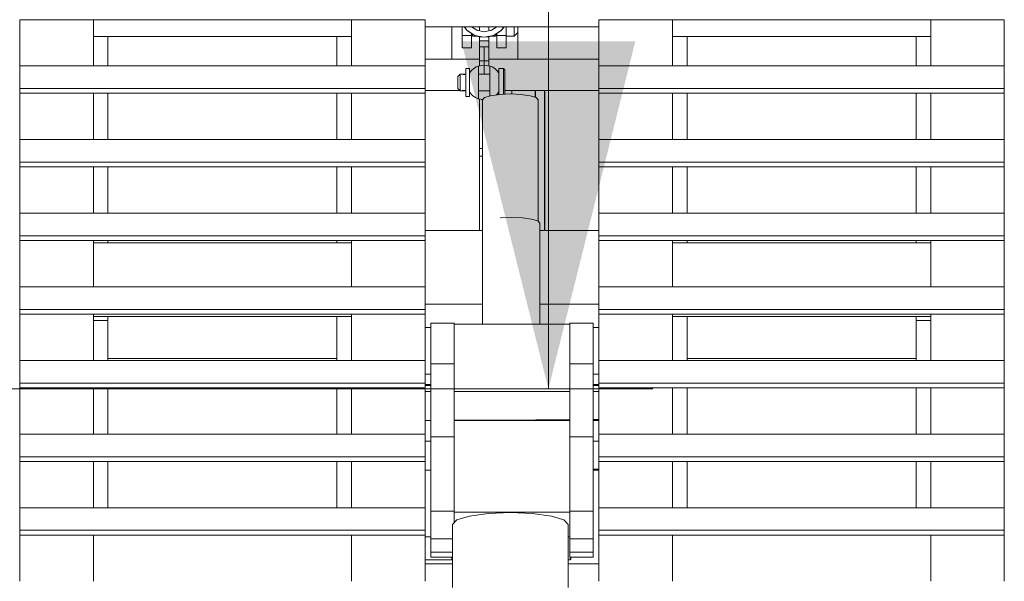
# Model space of a CAD drawing. Header units: millimetres. Extents: x 53746 to 116821, y -810352 to -765802.
# Tile 311 of 347: x 94638 to 95487, y -773228 to -772743. Entities that reach past the tile are written whole.
import ezdxf
from ezdxf.enums import TextEntityAlignment as Align

# ---------------------------------------------------------------- set-up
doc = ezdxf.new("R2010")
doc.units = ezdxf.units.MM
doc.header["$MEASUREMENT"] = 0
doc.linetypes.add('DGN Style 2', pattern=[1526.188139, 1017.458759, -508.72938])
doc.linetypes.add('DGN Style 4', pattern=[2290.351719, 1144.460571, -572.230286, 1.430576, -572.230286])
doc.layers.add('Main Cradle Rails', color=7, linetype='Continuous', lineweight=0)
doc.layers.add('Side Cradle Tower', color=7, linetype='Continuous', lineweight=0)
doc.styles.add('Style-ENGINEERING', font='ENGINEERING.shx')
doc.styles.add('Style-ENGINEERING_0', font='ENGINEERING.shx')
doc.dimstyles.new('MetricMM', dxfattribs={"dimtxt": 3, "dimasz": 3, "dimexe": 1.5, "dimexo": 1.5, "dimgap": 1.5, "dimtad": 1, "dimdec": 0, "dimzin": 7, "dimtxsty": 'Style-ENGINEERING_0', "dimcen": 0.09, "dimclrd": 1, "dimclre": 1, "dimclrt": 7, "dimadec": 0, "dimazin": 3, "dimtfac": 1, "dimtdec": 0, "dimtofl": 0, "dimtmove": 0, "dimatfit": 3, "dimfxl": 1, "dimtzin": 7, "dimlwd": -1, "dimlwe": 0, "dimarcsym": 0})

# ---------------------------------------------------------------- blocks, each defined once
blk = doc.blocks.new('*D63')
at = {"color": 1, "linetype": 'Continuous', "lineweight": 0, "transparency": 16777216}
for p, q in [((7993.36, 16815.24), (9900.68, 16815.24)), ((8729.77, 15014.86), (9900.68, 15014.86))]:
    blk.add_line(p, q, dxfattribs=at)
at = {"color": 1, "linetype": 'Continuous', "transparency": 16777216}
blk.add_line((9810.68, 16815.24), (9810.68, 15014.86), dxfattribs=at)
at = {"color": 1, "linetype": 'Continuous', "lineweight": 0, "transparency": 16777216, "extrusion": (0, 0, -1)}
blk.add_solid([(-9735.68, 16515.24), (-9810.68, 16815.24), (-9885.68, 16515.24)], dxfattribs=at)
at = {"color": 1, "linetype": 'Continuous', "lineweight": 0, "transparency": 16777216}
blk.add_solid([(9885.68, 15314.86), (9810.68, 15014.86), (9735.68, 15314.86)], dxfattribs=at)
at = {"layer": 'Defpoints', "color": 7, "linetype": 'Continuous', "lineweight": 0, "transparency": 16777216}
for p in [(7843.36, 16815.24), (9810.68, 15915.05), (8579.77, 15014.86), (9810.68, 15014.86)]:
    blk.add_point(p, dxfattribs=at)
at = {"color": 7, "linetype": 'Continuous', "lineweight": 0, "transparency": 16777216, "style": 'Style-ENGINEERING'}
blk.add_text('1 800', height=300, rotation=90, dxfattribs=at).set_placement((9510.68, 15328.09), align=Align.MIDDLE_LEFT)
blk = doc.blocks.new('*U57')
at = {"layer": 'Side Cradle Tower', "color": 7, "linetype": 'Continuous', "lineweight": 0}
for p, q in [((9354.77, 15333.46), (9354.77, 15293.7)), ((9354.77, 15333.46), (9533.51, 15333.46)), ((9418.27, 15293.7), (9418.27, 15333.46)), ((9533.51, 15333.46), (9704.36, 15333.46)), ((9640.8, 15293.7), (9640.8, 15333.46)), ((9854.24, 15327.42), (9704.3, 15327.42)), ((9727.3, 15299.3), (9727.3, 15327.42)), ((9745.3, 15326.88), (9745.3, 15327.42)), ((9751.3, 15323.9), (9751.3, 15327.42)), ((9759.3, 15323.9), (9759.3, 15327.42)), ((9765.3, 15327.42), (9765.3, 15326.88)), ((9774.3, 15327.42), (9774.3, 15326.87)), ((9774.3, 15325.16), (9774.3, 15326.87)), ((9784.3, 15327.42), (9784.3, 15327.28)), ((9854.24, 15327.42), (9854.24, 15333.46)), ((9854.24, 15333.46), (10203.83, 15333.46)), ((9854.24, 15299.3), (9854.24, 15327.42)), ((9917.8, 15293.7), (9917.8, 15333.46)), ((10140.33, 15293.7), (10140.33, 15333.46)), ((10203.83, 15333.46), (10203.83, 15293.7)), ((9533.51, 15319.09), (9418.27, 15319.09)), ((9430.82, 15293.7), (9430.82, 15319.09)), ((9640.8, 15319.09), (9533.51, 15319.09)), ((9628.24, 15293.7), (9628.24, 15319.09)), ((9736.3, 15309.3), (9736.3, 15319.84)), ((9736.3, 15319.84), (9744.3, 15319.84)), ((9741.03, 15323.89), (9747.26, 15319.9)), ((9744.3, 15319.84), (9744.3, 15321.8)), ((9744.3, 15319.84), (9744.3, 15309.3)), ((9755.3, 15318.3), (9747.26, 15319.9)), ((9747.26, 15319.9), (9751.3, 15318.69)), ((9749.1, 15324.34), (9755.3, 15323.1)), ((9749.1, 15324.34), (9749.1, 15324.34)), ((9749.1, 15324.34), (9749.1, 15324.34)), ((9751.3, 15315.07), (9751.3, 15318.69)), ((9755.3, 15318.3), (9751.3, 15318.69)), ((9759.3, 15315.07), (9759.3, 15318.69)), ((9761.5, 15324.34), (9761.5, 15324.34)), ((9761.5, 15324.34), (9761.5, 15324.34)), ((9766.3, 15319.84), (9766.3, 15321.8)), ((9766.3, 15319.84), (9766.3, 15309.3)), ((9766.3, 15319.84), (9774.3, 15319.84)), ((9774.3, 15325.16), (9774.3, 15324.23)), ((9774.3, 15322.02), (9774.3, 15320.83)), ((9774.3, 15320.52), (9774.3, 15320.83)), ((9774.3, 15320.52), (9774.3, 15319.84)), ((9774.3, 15309.3), (9774.3, 15319.84)), ((9784.3, 15322.3), (9784.3, 15299.3)), ((9917.8, 15319.09), (10140.33, 15319.09)), ((9930.3, 15319.09), (9930.3, 15293.7)), ((10127.77, 15319.09), (10127.77, 15293.7)), ((9418.27, 15315.9), (9418.27, 15315.9)), ((9640.8, 15315.9), (9640.8, 15315.9)), ((9736.3, 15309.3), (9744.3, 15309.3)), ((9751.3, 15315.07), (9759.3, 15315.07)), ((9751.3, 15310.07), (9751.3, 15310.45)), ((9751.3, 15310.07), (9759.3, 15310.07)), ((9759.3, 15310.07), (9759.3, 15310.45)), ((9759.3, 15308.58), (9759.3, 15310.07)), ((9774.3, 15309.3), (9766.3, 15309.3)), ((9917.8, 15315.9), (9917.8, 15315.9)), ((10140.33, 15315.9), (10140.33, 15315.9)), ((9751.3, 15297.95), (9751.3, 15304.33)), ((9354.77, 15293.7), (9533.51, 15293.7)), ((9533.51, 15293.7), (9704.36, 15293.7)), ((9704.3, 15299.3), (9727.3, 15299.3)), ((9751.3, 15299.3), (9727.3, 15299.3)), ((9751.3, 15293.62), (9751.3, 15297.95)), ((9751.3, 15297.95), (9759.3, 15297.95)), ((9784.3, 15299.3), (9759.3, 15299.3)), ((9759.3, 15293.62), (9759.3, 15297.95)), ((9784.3, 15299.3), (9854.24, 15299.3)), ((9854.24, 15293.7), (9854.24, 15299.3)), ((9854.24, 15293.7), (10203.83, 15293.7)), ((9743.52, 15288.51), (9742.6, 15287.97)), ((9768, 15287.97), (9767.09, 15288.5)), ((9354.77, 15269.92), (9354.77, 15274.15)), ((9354.77, 15274.15), (9533.51, 15274.15)), ((9354.77, 15269.92), (9354.77, 15230.16)), ((9354.77, 15269.92), (9533.51, 15269.92)), ((9418.27, 15230.16), (9418.27, 15269.92)), ((9533.51, 15274.15), (9704.36, 15274.15)), ((9533.51, 15269.92), (9704.36, 15269.92)), ((9628.24, 15230.16), (9628.24, 15269.92)), ((9640.8, 15230.16), (9640.8, 15269.92)), ((9704.36, 15269.92), (9704.36, 15274.15)), ((9734.35, 15272.3), (9704.36, 15272.3)), ((9742.6, 15270.64), (9743.55, 15270.09)), ((9742.6, 15270.63), (9743.56, 15270.08)), ((9767.16, 15270.15), (9768, 15270.63)), ((9767.17, 15270.16), (9768, 15270.64)), ((9854.24, 15272.3), (9773, 15272.3)), ((9799.34, 15272.3), (9799.34, 15266.46)), ((9799.45, 15272.3), (9799.45, 15266.43)), ((9807.29, 15272.3), (9807.29, 15151.47)), ((9807.57, 15272.3), (9807.69, 15151.47)), ((9854.24, 15269.92), (9854.24, 15274.15)), ((9854.24, 15274.15), (10203.83, 15274.15)), ((9854.24, 15241.95), (9854.24, 15269.92)), ((9854.24, 15269.92), (10203.83, 15269.92)), ((9917.8, 15230.16), (9917.8, 15269.92)), ((9930.3, 15269.92), (9930.3, 15230.16)), ((10140.33, 15230.16), (10140.33, 15269.92)), ((10203.83, 15269.92), (10203.83, 15274.15)), ((10203.83, 15269.92), (10203.83, 15230.16)), ((9751.29, 15151.47), (9751.29, 15264.99)), ((9752.82, 15264.73), (9753.87, 15264.13)), ((9752.83, 15264.73), (9753.87, 15264.13)), ((9418.27, 15244.13), (9418.27, 15244.13)), ((9640.8, 15244.13), (9640.8, 15244.13)), ((9854.24, 15230.16), (9854.24, 15241.95)), ((9917.8, 15244.13), (9917.8, 15244.13)), ((10140.33, 15244.13), (10140.33, 15244.13)), ((9354.77, 15230.16), (9533.51, 15230.16)), ((9533.51, 15230.16), (9704.36, 15230.16)), ((9854.24, 15230.16), (10203.83, 15230.16)), ((9753.87, 15222.2), (9751.3, 15222.2)), ((9354.77, 15206.37), (9354.77, 15210.61)), ((9354.77, 15210.61), (9533.51, 15210.61)), ((9533.51, 15210.61), (9704.36, 15210.61)), ((9704.36, 15206.37), (9704.36, 15210.61)), ((9854.24, 15206.37), (9854.24, 15210.61)), ((9854.24, 15210.61), (10203.83, 15210.61)), ((10203.83, 15206.37), (10203.83, 15210.61)), ((9354.77, 15206.37), (9354.77, 15166.61)), ((9354.77, 15206.37), (9533.51, 15206.37)), ((9418.27, 15166.61), (9418.27, 15206.37)), ((9533.51, 15206.37), (9704.36, 15206.37)), ((9628.24, 15166.61), (9628.24, 15206.37)), ((9640.8, 15166.61), (9640.8, 15206.37)), ((9854.24, 15166.61), (9854.24, 15206.37)), ((9854.24, 15206.37), (10203.83, 15206.37)), ((9917.8, 15166.61), (9917.8, 15206.37)), ((9930.3, 15206.37), (9930.3, 15166.61)), ((10140.33, 15166.61), (10140.33, 15206.37)), ((10203.83, 15206.37), (10203.83, 15166.61)), ((9354.77, 15166.61), (9533.51, 15166.61)), ((9533.51, 15166.61), (9704.36, 15166.61)), ((9854.24, 15166.61), (10203.83, 15166.61)), ((9769.32, 15162.43), (9769.32, 15162.43)), ((9753.87, 15151.47), (9704.36, 15151.47)), ((9854.24, 15151.47), (9803.27, 15151.47)), ((9354.77, 15142.83), (9354.77, 15147.07)), ((9354.77, 15147.07), (9533.51, 15147.07)), ((9354.77, 15142.83), (9354.77, 15103.07)), ((9354.77, 15142.83), (9533.51, 15142.83)), ((9418.27, 15103.07), (9418.27, 15142.83)), ((9533.51, 15140.92), (9418.27, 15140.92)), ((9430.82, 15142.83), (9430.82, 15140.92)), ((9533.51, 15147.07), (9704.36, 15147.07)), ((9533.51, 15142.83), (9704.36, 15142.83)), ((9640.8, 15140.92), (9533.51, 15140.92)), ((9628.24, 15140.92), (9628.24, 15142.83)), ((9640.8, 15103.07), (9640.8, 15142.83)), ((9704.36, 15142.83), (9704.36, 15147.07)), ((9854.24, 15142.83), (9854.24, 15147.07)), ((9854.24, 15147.07), (10203.83, 15147.07)), ((9854.24, 15103.07), (9854.24, 15142.83)), ((9854.24, 15142.83), (10203.83, 15142.83)), ((9917.8, 15103.07), (9917.8, 15142.83)), ((9917.8, 15140.92), (10140.33, 15140.92)), ((9930.3, 15142.83), (9930.3, 15140.92)), ((10127.77, 15142.83), (10127.77, 15140.92)), ((10140.33, 15103.07), (10140.33, 15142.83)), ((10203.83, 15142.83), (10203.83, 15147.07)), ((10203.83, 15142.83), (10203.83, 15103.07)), ((9354.77, 15103.07), (9533.51, 15103.07)), ((9533.51, 15103.07), (9704.36, 15103.07)), ((9854.24, 15103.07), (10203.83, 15103.07)), ((9753.87, 15087.97), (9704.36, 15087.97)), ((9854.24, 15087.97), (9803.27, 15087.97)), ((9354.77, 15079.28), (9354.77, 15083.52)), ((9354.77, 15083.52), (9533.51, 15083.52)), ((9533.51, 15083.52), (9704.36, 15083.52)), ((9704.36, 15079.28), (9704.36, 15083.52)), ((9854.24, 15079.28), (9854.24, 15083.52)), ((9854.24, 15083.52), (10203.83, 15083.52)), ((10203.83, 15079.28), (10203.83, 15083.52)), ((9354.77, 15079.28), (9354.77, 15039.52)), ((9354.77, 15079.28), (9533.51, 15079.28)), ((9418.27, 15039.52), (9418.27, 15079.28)), ((9533.51, 15077.42), (9418.27, 15077.42)), ((9418.27, 15073.92), (9430.82, 15073.92)), ((9430.82, 15077.42), (9430.82, 15073.92)), ((9430.82, 15041.13), (9430.82, 15073.92)), ((9533.51, 15079.28), (9704.36, 15079.28)), ((9640.8, 15077.42), (9533.51, 15077.42)), ((9628.24, 15077.42), (9628.24, 15041.13)), ((9640.8, 15039.52), (9640.8, 15079.28)), ((9709.3, 15071.71), (9729.3, 15071.71)), ((9849.24, 15071.71), (9829.24, 15071.71)), ((9854.24, 15079.28), (9854.24, 15077.48)), ((9854.24, 15079.28), (10203.83, 15079.28)), ((9854.24, 15077.48), (9854.24, 15067.76)), ((9917.8, 15039.52), (9917.8, 15079.28)), ((9917.8, 15077.42), (10140.33, 15077.42)), ((9930.3, 15041.13), (9930.3, 15077.42)), ((10127.77, 15077.42), (10127.77, 15073.92)), ((10127.77, 15073.92), (10140.33, 15073.92)), ((10127.77, 15073.92), (10127.77, 15041.13)), ((10140.33, 15039.52), (10140.33, 15079.28)), ((10203.83, 15079.28), (10203.83, 15039.52)), ((9354.77, 15068.92), (9354.77, 15056.88)), ((9704.3, 15067.76), (9709.3, 15067.76)), ((9829.24, 15070.66), (9729.3, 15070.66)), ((9849.24, 15067.76), (9854.3, 15067.76)), ((10203.83, 15068.92), (10203.83, 15056.88)), ((9418.27, 15055.91), (9418.27, 15055.91)), ((9640.8, 15055.91), (9640.8, 15055.91)), ((9917.8, 15055.91), (9917.8, 15055.91)), ((10140.33, 15055.91), (10140.33, 15055.91)), ((9354.77, 15039.52), (9533.51, 15039.52)), ((9533.51, 15041.13), (9430.82, 15041.13)), ((9430.82, 15041.13), (9430.82, 15039.52)), ((9430.82, 15041.13), (9430.82, 15041.13)), ((9628.24, 15041.13), (9533.51, 15041.13)), ((9533.51, 15039.52), (9704.36, 15039.52)), ((9628.24, 15039.52), (9628.24, 15041.13)), ((9628.24, 15041.13), (9628.24, 15041.13)), ((9854.24, 15039.52), (10203.83, 15039.52)), ((10127.77, 15041.13), (9930.3, 15041.13)), ((9930.3, 15041.13), (9930.3, 15039.52)), ((10127.77, 15039.52), (10127.77, 15041.13)), ((10127.77, 15041.13), (10127.77, 15041.13)), ((9709.3, 15036.54), (9729.3, 15036.54)), ((9849.24, 15036.54), (9829.24, 15036.54)), ((9709.3, 15027.76), (9704.36, 15027.76)), ((9854.24, 15027.76), (9849.24, 15027.76)), ((9354.77, 15015.74), (9354.77, 15019.98)), ((9354.77, 15019.98), (9533.51, 15019.98)), ((9354.77, 15015.74), (9354.77, 14975.98)), ((9354.77, 15015.74), (9533.51, 15015.74)), ((9418.27, 14975.98), (9418.27, 15015.74)), ((9430.82, 15015.74), (9430.82, 14975.98)), ((9533.51, 15019.98), (9704.36, 15019.98)), ((9533.51, 15015.74), (9704.36, 15015.74)), ((9628.24, 14975.98), (9628.24, 15015.74)), ((9640.8, 14975.98), (9640.8, 15015.74)), ((9704.3, 15012.58), (9709.3, 15012.58)), ((9704.36, 15015.74), (9704.36, 15019.98)), ((9709.3, 15018.82), (9704.36, 15018.82)), ((9704.36, 15017.78), (9709.3, 15017.78)), ((9729.3, 15012.58), (9829.24, 15012.58)), ((9854.24, 15018.82), (9849.24, 15018.82)), ((9849.24, 15017.78), (9854.24, 15017.78)), ((9849.24, 15012.58), (9854.3, 15012.58)), ((9854.24, 15015.74), (9854.24, 15019.98)), ((9854.24, 15019.98), (10203.83, 15019.98)), ((9854.24, 15015.74), (10203.83, 15015.74)), ((9917.8, 14975.98), (9917.8, 15015.74)), ((9930.3, 15015.74), (9930.3, 14975.98)), ((10127.77, 14975.98), (10127.77, 15015.74)), ((10140.33, 14975.98), (10140.33, 15015.74)), ((10203.83, 15015.74), (10203.83, 15019.98)), ((10203.83, 15015.74), (10203.83, 14975.98)), ((9418.27, 15001.62), (9418.27, 15001.63)), ((9640.8, 15001.62), (9640.8, 15001.63)), ((9917.8, 15001.63), (9917.8, 15001.62)), ((10140.33, 15001.62), (10140.33, 15001.63)), ((9704.3, 14987.72), (9709.3, 14987.75)), ((9709.3, 14987.59), (9704.3, 14987.59)), ((9729.3, 14987.84), (9829.24, 14988.31)), ((9829.24, 14987.58), (9729.3, 14987.58)), ((9829.24, 14988.31), (9799.92, 14988.17)), ((9849.24, 14988.41), (9854.3, 14988.43)), ((9854.3, 14988.43), (9849.24, 14988.41)), ((9854.3, 14987.58), (9849.24, 14987.58)), ((9354.77, 14975.98), (9533.51, 14975.98)), ((9533.51, 14975.98), (9704.36, 14975.98)), ((9704.36, 14969.77), (9709.3, 14969.77)), ((9709.3, 14973.65), (9729.3, 14973.65)), ((9849.24, 14973.65), (9829.24, 14973.65)), ((9849.24, 14969.77), (9854.24, 14969.77)), ((9854.24, 14975.98), (10203.83, 14975.98)), ((9354.77, 14952.2), (9354.77, 14956.43)), ((9354.77, 14956.43), (9533.51, 14956.43)), ((9354.77, 14952.2), (9354.77, 14912.43)), ((9354.77, 14952.2), (9533.51, 14952.2)), ((9418.27, 14912.43), (9418.27, 14952.2)), ((9430.82, 14952.2), (9430.82, 14912.43)), ((9533.51, 14956.43), (9704.36, 14956.43)), ((9533.51, 14952.2), (9704.36, 14952.2)), ((9628.24, 14912.43), (9628.24, 14952.2)), ((9640.8, 14912.43), (9640.8, 14952.2)), ((9704.36, 14952.2), (9704.36, 14956.43)), ((9854.24, 14952.2), (9854.24, 14956.43)), ((9854.24, 14956.43), (10203.83, 14956.43)), ((9854.24, 14952.2), (10203.83, 14952.2)), ((9917.8, 14912.43), (9917.8, 14952.2)), ((9930.3, 14952.2), (9930.3, 14912.43)), ((10127.77, 14912.43), (10127.77, 14952.2)), ((10140.33, 14912.43), (10140.33, 14952.2)), ((10203.83, 14952.2), (10203.83, 14956.43)), ((10203.83, 14952.2), (10203.83, 14912.43)), ((9704.3, 14944.91), (9709.3, 14944.94)), ((9709.3, 14944.78), (9704.3, 14944.78)), ((9849.24, 14945.6), (9854.3, 14945.62)), ((9854.3, 14945.62), (9849.24, 14945.6)), ((9854.3, 14944.77), (9849.24, 14944.77)), ((9354.77, 14912.43), (9533.51, 14912.43)), ((9533.51, 14912.43), (9704.36, 14912.43)), ((9854.24, 14912.43), (10203.83, 14912.43)), ((9709.3, 14909.47), (9729.3, 14909.47)), ((9729.3, 14908.42), (9729.3, 14899.36)), ((9777.87, 14908.42), (9729.3, 14908.42)), ((9849.24, 14909.47), (9829.24, 14909.47)), ((9354.77, 14888.65), (9354.77, 14892.89)), ((9354.77, 14892.89), (9533.51, 14892.89)), ((9533.51, 14892.89), (9704.36, 14892.89)), ((9704.36, 14888.65), (9704.36, 14892.89)), ((9854.24, 14888.65), (9854.24, 14892.89)), ((9854.24, 14892.89), (10203.83, 14892.89)), ((10203.83, 14888.65), (10203.83, 14892.89)), ((9354.77, 14888.65), (9354.77, 14848.89)), ((9354.77, 14888.65), (9533.51, 14888.65)), ((9418.27, 14848.89), (9418.27, 14888.65)), ((9533.51, 14888.65), (9704.36, 14888.65)), ((9640.8, 14848.89), (9640.8, 14888.65)), ((9709.3, 14887.16), (9704.3, 14887.16)), ((9709.3, 14885.49), (9727.87, 14885.49)), ((9827.87, 14887.19), (9829.24, 14887.17)), ((9849.24, 14885.49), (9829.24, 14885.49)), ((9854.24, 14888.65), (10203.83, 14888.65)), ((9917.8, 14848.89), (9917.8, 14888.65)), ((10140.33, 14848.89), (10140.33, 14888.65)), ((10203.83, 14888.65), (10203.83, 14848.89)), ((9727.52, 14867.44), (9704.3, 14867.44)), ((9709.3, 14873.98), (9727.87, 14873.98)), ((9727.87, 14869.7), (9709.3, 14869.7)), ((9849.24, 14873.98), (9829.24, 14873.98)), ((9829.24, 14869.7), (9849.24, 14869.7)), ((9727.87, 14864), (9704.3, 14864)), ((9854.24, 14864), (9827.87, 14864)), ((9854.24, 14848.89), (9854.24, 14864))]:
    blk.add_line(p, q, dxfattribs=at)
at = {"layer": 'Side Cradle Tower', "color": 7, "linetype": 'DGN Style 4', "lineweight": 0}
for p, q in [((9755.3, 15286.56), (9755.3, 15309.54)), ((9748.49, 15292.67), (9749.57, 15293.14)), ((9750.3, 15293.45), (9750.3, 15287.05)), ((9755.3, 15294.31), (9760.3, 15293.45)), ((9760.3, 15287.05), (9760.3, 15293.45)), ((9735.97, 15286.55), (9735.83, 15286.55)), ((9739.6, 15286.55), (9735.97, 15286.55)), ((9736.11, 15286.48), (9735.97, 15286.52)), ((9742.6, 15291.31), (9739.6, 15291.31)), ((9742.6, 15287.28), (9742.61, 15287.3)), ((9742.6, 15287.29), (9742.6, 15287.28)), ((9744.19, 15289.38), (9744.72, 15289.88)), ((9744.69, 15289.91), (9744.69, 15289.91)), ((9744.72, 15289.88), (9746.01, 15291.08)), ((9744.72, 15289.88), (9744.72, 15289.88)), ((9760.3, 15286.56), (9750.3, 15286.55)), ((9765.62, 15290.19), (9765.88, 15289.89)), ((9767.53, 15287.99), (9768, 15287.28)), ((9768, 15287.28), (9768, 15287.29)), ((9773, 15287.08), (9773, 15283.52)), ((9734.6, 15274.18), (9734.6, 15276.53)), ((9735.83, 15272.06), (9735.82, 15272.06)), ((9735.83, 15272.06), (9735.83, 15272.06)), ((9742.6, 15267.31), (9739.6, 15267.31)), ((9742.6, 15271.57), (9742.6, 15271.33)), ((9742.6, 15271.33), (9742.6, 15271.32)), ((9742.68, 15271.2), (9742.6, 15271.33)), ((9742.6, 15271.32), (9742.6, 15271.33)), ((9745.57, 15267.89), (9744.7, 15268.71)), ((9750.3, 15272.06), (9760.3, 15272.06)), ((9765.86, 15268.74), (9765.68, 15268.56)), ((9765.91, 15268.7), (9765.91, 15268.7)), ((9768, 15271.33), (9768, 15271.57)), ((9768, 15271.32), (9768, 15271.33)), ((9768, 15271.33), (9768, 15271.32)), ((9779.02, 15269.32), (9779.02, 15272.3)), ((9779.24, 15272.3), (9779.23, 15269.31)), ((9779.26, 15272.3), (9779.26, 15269.31)), ((9750.13, 15265.22), (9749.57, 15265.48)), ((9754.07, 15264.52), (9750.3, 15265.16))]:
    blk.add_line(p, q, dxfattribs=at)
at = {"layer": 'Side Cradle Tower', "color": 7, "linetype": 'Continuous', "lineweight": 0, "flags": 128}
for points in [[(9704.3, 15333.46), (9704.3, 15321.15), (9704.3, 15293.7)], [(9736.3, 15327.42), (9736.3, 15322.96), (9736.3, 15319.84)], [(9738.03, 15327.42), (9738.25, 15327.05), (9740.45, 15324.46)], [(9738.47, 15327.42), (9740.45, 15324.46), (9747.26, 15319.9)], [(9749.1, 15324.34), (9749.1, 15324.34), (9744.49, 15327.42)], [(9755.3, 15318.3), (9763.33, 15319.9), (9770.15, 15324.46), (9772.13, 15327.42)], [(9766.11, 15327.42), (9761.5, 15324.34), (9761.5, 15324.34)], [(9770.15, 15324.46), (9772.16, 15326.78), (9772.53, 15327.42)], [(9784.3, 15327.28), (9784.3, 15323.6), (9784.3, 15322.3), (9781.3, 15319.3), (9774.3, 15319.3)], [(9781.3, 15319.3), (9781.3, 15320.83), (9781.3, 15325.16), (9781.3, 15327.42)], [(9854.3, 15293.7), (9854.3, 15321.15), (9854.3, 15333.46)], [(9740.45, 15324.46), (9741.03, 15323.89), (9741.03, 15323.89)], [(9749.25, 15319.3), (9745.3, 15319.3), (9745.3, 15320.83), (9745.3, 15321.16)], [(9748.74, 15324.58), (9749.13, 15324.41), (9749.57, 15324.24)], [(9761.5, 15324.34), (9761.5, 15324.34), (9755.3, 15323.1)], [(9755.3, 15318.3), (9759.3, 15318.69), (9763.33, 15319.9)], [(9761.72, 15324.49), (9761.48, 15324.39), (9761.15, 15324.27)], [(9765.3, 15321.16), (9765.3, 15320.83), (9765.3, 15319.3), (9761.35, 15319.3)], [(9763.34, 15319.9), (9769.56, 15323.89), (9770.15, 15324.46)], [(9774.3, 15324.23), (9774.3, 15322.96), (9774.3, 15322.02)], [(9751.3, 15315.07), (9751.3, 15313.16), (9751.3, 15311.54), (9751.3, 15310.45)], [(9751.3, 15310.07), (9751.3, 15308.58), (9751.3, 15304.33)], [(9759.3, 15315.07), (9759.3, 15313.16), (9759.3, 15311.54), (9759.3, 15310.45)], [(9759.3, 15308.58), (9759.3, 15304.33), (9759.3, 15297.95)], [(9354.77, 15274.15), (9354.77, 15293.7), (9354.77, 15293.7)], [(9704.36, 15274.15), (9704.36, 15293.7), (9704.36, 15293.7)], [(9854.24, 15274.15), (9854.24, 15293.7), (9854.24, 15293.7)], [(10203.83, 15274.15), (10203.83, 15293.7), (10203.83, 15293.7)], [(9430.82, 15230.16), (9430.82, 15253.88), (9430.82, 15269.92)], [(9704.3, 15269.92), (9704.3, 15256.18), (9704.3, 15235.54), (9704.3, 15230.16)], [(9854.3, 15230.16), (9854.3, 15235.54), (9854.3, 15256.18), (9854.3, 15269.92)], [(10127.77, 15269.92), (10127.77, 15253.88), (10127.77, 15230.16)], [(9751.3, 15264.99), (9751.3, 15222.2), (9751.3, 15215.71)], [(9354.77, 15210.61), (9354.77, 15230.16), (9354.77, 15230.16)], [(9704.36, 15210.61), (9704.36, 15230.16), (9704.36, 15230.16)], [(9854.24, 15210.61), (9854.24, 15230.16), (9854.24, 15230.16)], [(10203.83, 15210.61), (10203.83, 15230.16), (10203.83, 15230.16)], [(9753.87, 15215.71), (9751.3, 15215.71), (9751.3, 15215.71)], [(9430.82, 15166.61), (9430.82, 15203.91), (9430.82, 15206.37)], [(9704.3, 15206.37), (9704.3, 15192.73), (9704.3, 15170.56), (9704.3, 15166.61)], [(9854.3, 15166.61), (9854.3, 15170.56), (9854.3, 15192.73), (9854.3, 15206.37)], [(10127.77, 15206.37), (10127.77, 15203.91), (10127.77, 15166.61)], [(9354.77, 15147.07), (9354.77, 15166.61), (9354.77, 15166.61)], [(9704.36, 15147.07), (9704.36, 15166.61), (9704.36, 15166.61)], [(9854.24, 15147.07), (9854.24, 15166.61), (9854.24, 15166.61)], [(10203.83, 15147.07), (10203.83, 15166.61), (10203.83, 15166.61)], [(9769.32, 15162.43), (9770.09, 15162.54), (9779.27, 15162.92), (9788.45, 15162.54), (9796.24, 15161.44), (9801.44, 15159.8)], [(9801.44, 15159.8), (9803.27, 15157.86), (9803.27, 15070.66)], [(9704.3, 15142.83), (9704.3, 15127.75), (9704.3, 15107.11), (9704.3, 15103.07)], [(9854.3, 15103.07), (9854.3, 15107.11), (9854.3, 15127.75), (9854.3, 15142.83)], [(9354.77, 15083.52), (9354.77, 15103.07), (9354.77, 15103.07)], [(9704.36, 15083.52), (9704.36, 15103.07), (9704.36, 15103.07)], [(9854.24, 15083.52), (9854.24, 15103.07), (9854.24, 15103.07)], [(10203.83, 15083.52), (10203.83, 15103.07), (10203.83, 15103.07)], [(9704.3, 15079.28), (9704.3, 15064.3), (9704.3, 15042.13), (9704.3, 15039.52)], [(9709.3, 14973.65), (9709.3, 14986.44), (9709.3, 15001.11), (9709.3, 15015.64), (9709.3, 15028.02), (9709.3, 15036.54), (9709.3, 15071.71), (9709.3, 15071.71)], [(9729.3, 14973.65), (9729.3, 14986.44), (9729.3, 15001.11), (9729.3, 15015.64), (9729.3, 15028.02), (9729.3, 15036.54), (9729.3, 15071.71), (9729.3, 15071.71)], [(9829.24, 15071.71), (9829.24, 15036.54), (9829.24, 15028.02), (9829.24, 15015.64), (9829.24, 15001.11), (9829.24, 14986.44), (9829.24, 14973.65)], [(9849.24, 15071.71), (9849.24, 15036.54), (9849.24, 15028.02), (9849.24, 15015.64), (9849.24, 15001.11), (9849.24, 14986.44), (9849.24, 14973.65)], [(9854.3, 15039.52), (9854.3, 15042.13), (9854.3, 15064.3), (9854.3, 15079.28)], [(9354.77, 15019.98), (9354.77, 15039.52), (9354.77, 15039.52)], [(9704.36, 15019.98), (9704.36, 15039.52), (9704.36, 15039.52)], [(9854.24, 15019.98), (9854.24, 15039.52), (9854.24, 15039.52)], [(10203.83, 15019.98), (10203.83, 15039.52), (10203.83, 15039.52)], [(9704.3, 15015.74), (9704.3, 14999.32), (9704.3, 14978.68), (9704.3, 14975.98)], [(9854.3, 14975.98), (9854.3, 14978.68), (9854.3, 14999.32), (9854.3, 15015.74)], [(9354.77, 14956.43), (9354.77, 14975.98), (9354.77, 14975.98)], [(9704.36, 14956.43), (9704.36, 14975.98), (9704.36, 14975.98)], [(9709.3, 14869.7), (9709.3, 14869.7), (9709.3, 14873.98), (9709.3, 14885.49), (9709.3, 14909.47), (9709.3, 14973.65)], [(9729.3, 14899.36), (9729.3, 14909.47), (9729.3, 14973.65)], [(9829.24, 14973.65), (9829.24, 14909.47), (9829.24, 14885.49), (9829.24, 14873.98), (9829.24, 14869.7), (9829.24, 14869.7)], [(9849.24, 14973.65), (9849.24, 14909.47), (9849.24, 14885.49), (9849.24, 14873.98), (9849.24, 14869.7), (9849.24, 14869.7)], [(9854.24, 14956.43), (9854.24, 14975.98), (9854.24, 14975.98)], [(10203.83, 14956.43), (10203.83, 14975.98), (10203.83, 14975.98)], [(9704.3, 14952.2), (9704.3, 14935.87), (9704.3, 14913.71), (9704.3, 14912.43)], [(9854.3, 14912.43), (9854.3, 14913.71), (9854.3, 14935.87), (9854.3, 14952.2)], [(9354.77, 14892.89), (9354.77, 14912.43), (9354.77, 14912.43)], [(9704.36, 14892.89), (9704.36, 14912.43), (9704.36, 14912.43)], [(9854.24, 14892.89), (9854.24, 14912.43), (9854.24, 14912.43)], [(10203.83, 14892.89), (10203.83, 14912.43), (10203.83, 14912.43)], [(9727.87, 14843.62), (9727.87, 14897.87), (9731.67, 14901.81), (9742.51, 14905.15), (9758.73, 14907.39), (9777.87, 14908.17), (9797, 14907.39), (9813.22, 14905.15), (9824.06, 14901.81), (9827.87, 14897.87), (9827.87, 14843.61)], [(9827.87, 14887.33), (9829.3, 14887.33), (9829.3, 14908.42), (9777.87, 14908.42)], [(9704.3, 14888.65), (9704.3, 14870.9), (9704.3, 14848.89)], [(9854.3, 14848.89), (9854.3, 14870.9), (9854.3, 14888.65)], [(9727.52, 14867.44), (9727.52, 14867.56), (9727.52, 14869.15), (9727.52, 14869.7)], [(9829.92, 14869.7), (9829.92, 14869.61), (9829.92, 14868.04), (9829.92, 14867.78), (9829.54, 14867.4), (9827.87, 14867.39)], [(9829.54, 14867.4), (9829.54, 14867.49), (9829.54, 14867.67), (9829.54, 14868.26), (9829.54, 14869.3), (9829.54, 14869.7)]]:
    blk.add_lwpolyline(points, dxfattribs=at)
at = {"layer": 'Side Cradle Tower', "color": 7, "linetype": 'DGN Style 4', "lineweight": 0, "flags": 128}
for points in [[(9746.01, 15291.08), (9746.01, 15291.08), (9748.49, 15292.67), (9749.56, 15293.16), (9750.3, 15293.45), (9755.3, 15294.31)], [(9749.57, 15293.14), (9749.57, 15293.14), (9750.3, 15293.45)], [(9752.62, 15293.85), (9752.64, 15293.85), (9752.64, 15293.85)], [(9760.3, 15293.45), (9760.3, 15293.45), (9761.04, 15293.16), (9761.17, 15293.07)], [(9761.03, 15293.14), (9761.03, 15293.14), (9760.3, 15293.45)], [(9765.62, 15290.19), (9765.62, 15290.19), (9764.37, 15291.25), (9762.06, 15292.7), (9761.03, 15293.14), (9761.03, 15293.14)], [(9735.82, 15272.06), (9735.82, 15272.06), (9734.6, 15272.06), (9732.6, 15274.06), (9732.6, 15274.46), (9732.6, 15275.59), (9732.6, 15277.3), (9732.6, 15279.31), (9732.6, 15281.32), (9732.6, 15283.02), (9732.6, 15284.16), (9732.6, 15284.56), (9734.6, 15286.56), (9735.82, 15286.56), (9735.86, 15286.54), (9735.97, 15286.52), (9735.97, 15286.52), (9736.11, 15286.48), (9736.33, 15286.43), (9736.41, 15286.42), (9736.54, 15286.39), (9736.84, 15286.34), (9737.06, 15286.32), (9737.1, 15286.31), (9737.44, 15286.28), (9737.75, 15286.27), (9737.82, 15286.28), (9738.1, 15286.28), (9738.42, 15286.3), (9738.58, 15286.32), (9738.75, 15286.34), (9739.01, 15286.38), (9739.23, 15286.42), (9739.28, 15286.43), (9739.47, 15286.47), (9739.6, 15286.5)], [(9734.6, 15276.53), (9734.6, 15279.31), (9734.6, 15282.08), (9734.6, 15284.43), (9734.6, 15286), (9734.6, 15286.56)], [(9735.82, 15286.55), (9735.82, 15286.56), (9735.86, 15286.54), (9735.86, 15286.54)], [(9735.97, 15286.52), (9735.97, 15286.52), (9735.86, 15286.54)], [(9739.6, 15286.5), (9739.47, 15286.47), (9739.28, 15286.43), (9739.23, 15286.42), (9739.01, 15286.38), (9738.75, 15286.34), (9738.58, 15286.32), (9738.42, 15286.3), (9738.1, 15286.28), (9737.82, 15286.28), (9737.75, 15286.27), (9737.44, 15286.28), (9737.1, 15286.31), (9737.06, 15286.32), (9736.84, 15286.34), (9736.54, 15286.39), (9736.41, 15286.42), (9736.33, 15286.43), (9736.11, 15286.48)], [(9739.6, 15279.31), (9739.6, 15283.9), (9739.6, 15287.79), (9739.6, 15290.39), (9739.6, 15291.31), (9739.6, 15291.31)], [(9742.6, 15287.28), (9742.6, 15287.79), (9742.6, 15290.39), (9742.6, 15291.31), (9742.6, 15291.31)], [(9742.6, 15271.57), (9742.6, 15279.31), (9742.6, 15287.05), (9742.6, 15287.28), (9744.19, 15289.38)], [(9744.51, 15289.68), (9744.69, 15289.91), (9746.01, 15291.08)], [(9750.3, 15287.05), (9750.3, 15279.31), (9750.3, 15271.57), (9750.3, 15265.16), (9750.13, 15265.22), (9750.13, 15265.22)], [(9760.3, 15267.7), (9760.3, 15271.57), (9760.3, 15279.31), (9760.3, 15287.05)], [(9766.41, 15289.28), (9765.91, 15289.91), (9765.62, 15290.19)], [(9768, 15287.29), (9768, 15287.29), (9767.53, 15287.99), (9765.88, 15289.89), (9765.88, 15289.89)], [(9768, 15287.28), (9768, 15287.79), (9768, 15290.39), (9768, 15291.31), (9772, 15291.31), (9773, 15290.31), (9773, 15289.47), (9773, 15287.08)], [(9768, 15271.57), (9768, 15279.31), (9768, 15287.05), (9768, 15287.28)], [(9772, 15291.31), (9772, 15290.39), (9772, 15287.79), (9772, 15283.9), (9772, 15279.31), (9772, 15274.71), (9772, 15270.82), (9772, 15269.12)], [(9773, 15283.52), (9773, 15279.31), (9773, 15275.1), (9773, 15271.53), (9773, 15269.16)], [(9739.6, 15267.31), (9739.6, 15267.31), (9739.6, 15268.22), (9739.6, 15270.82), (9739.6, 15274.71), (9739.6, 15279.31)], [(9734.6, 15272.06), (9734.6, 15272.61), (9734.6, 15274.18)], [(9735.83, 15272.06), (9735.83, 15272.06), (9735.82, 15272.06), (9735.82, 15272.06)], [(9739.6, 15272.11), (9739.53, 15272.13), (9739.31, 15272.18), (9739.23, 15272.2), (9739.1, 15272.22), (9738.8, 15272.27), (9738.58, 15272.29), (9738.54, 15272.3), (9738.2, 15272.33), (9737.89, 15272.34), (9737.82, 15272.34), (9737.54, 15272.33), (9737.22, 15272.31), (9737.06, 15272.29), (9736.89, 15272.28), (9736.63, 15272.24), (9736.41, 15272.2), (9736.36, 15272.19), (9736.18, 15272.15), (9736, 15272.1), (9735.98, 15272.1), (9735.9, 15272.08), (9735.83, 15272.06), (9735.83, 15272.06), (9735.83, 15272.06)], [(9739.6, 15272.11), (9739.53, 15272.13), (9739.31, 15272.18), (9739.23, 15272.2), (9739.1, 15272.22), (9738.8, 15272.27), (9738.58, 15272.29), (9738.54, 15272.3), (9738.2, 15272.33), (9737.89, 15272.34), (9737.82, 15272.34), (9737.54, 15272.33), (9737.22, 15272.31), (9737.06, 15272.29), (9736.89, 15272.28), (9736.63, 15272.24), (9736.41, 15272.2), (9736.36, 15272.19), (9736.18, 15272.15), (9736, 15272.1), (9735.98, 15272.1), (9735.9, 15272.08), (9735.83, 15272.06), (9735.83, 15272.06)], [(9735.83, 15272.06), (9735.83, 15272.06), (9739.6, 15272.06)], [(9742.6, 15267.31), (9742.6, 15268.22), (9742.6, 15270.82), (9742.6, 15271.33)], [(9742.6, 15271.32), (9742.6, 15271.32), (9742.68, 15271.2)], [(9744.7, 15268.71), (9744.7, 15268.71), (9744.45, 15268.95), (9742.68, 15271.2), (9742.68, 15271.2)], [(9744.69, 15268.7), (9744.69, 15268.7), (9744.63, 15268.78)], [(9744.69, 15268.7), (9744.69, 15268.7), (9745.57, 15267.89)], [(9745.57, 15267.89), (9745.57, 15267.89), (9747.85, 15266.29), (9749.57, 15265.48), (9749.57, 15265.48)], [(9766.32, 15269.22), (9765.91, 15268.7), (9765.77, 15268.57)], [(9768, 15271.33), (9766.99, 15269.91), (9765.86, 15268.74), (9765.86, 15268.75)], [(9768, 15268.89), (9768, 15270.82), (9768, 15271.33)], [(9750.13, 15265.22), (9749.56, 15265.45), (9749.34, 15265.59)]]:
    blk.add_lwpolyline(points, dxfattribs=at)
at = {"layer": 'Side Cradle Tower', "color": 7, "linetype": 'DGN Style 2', "lineweight": 0, "flags": 128}
for points in [[(9753.87, 15070.66), (9753.87, 15264.3), (9755.69, 15266.24), (9760.89, 15267.88), (9768.68, 15268.98), (9777.87, 15269.37), (9787.05, 15268.98), (9794.84, 15267.88), (9800.04, 15266.24)], [(9800.04, 15266.24), (9801.87, 15264.3), (9801.87, 15159.35)]]:
    blk.add_lwpolyline(points, dxfattribs=at)
at = {"color": 1, "linetype": 'Continuous'}
dim = blk.add_linear_dim(base=(9810.68, 15014.86), p1=(7843.36, 16815.24), p2=(8579.77, 15014.86), angle=270, text='\\FSTANDARD;<>', dimstyle='MetricMM', override={"dimtxt": 300, "dimasz": 300, "dimexe": 90, "dimexo": 150, "dimgap": 150}, dxfattribs=at)
dim.commit()
dim.dimension.update_dxf_attribs({"geometry": '*D63', "text_midpoint": (9810.68, 15915.05)})

msp = doc.modelspace()

# ---------------------------------------------------------------- block references
at = {"layer": 'Main Cradle Rails', "color": 7, "linetype": 'Continuous', "lineweight": 0}
msp.add_blockref('*U57', (85283.05, -788076.95), dxfattribs=at)

doc.saveas('drawing.dxf')
